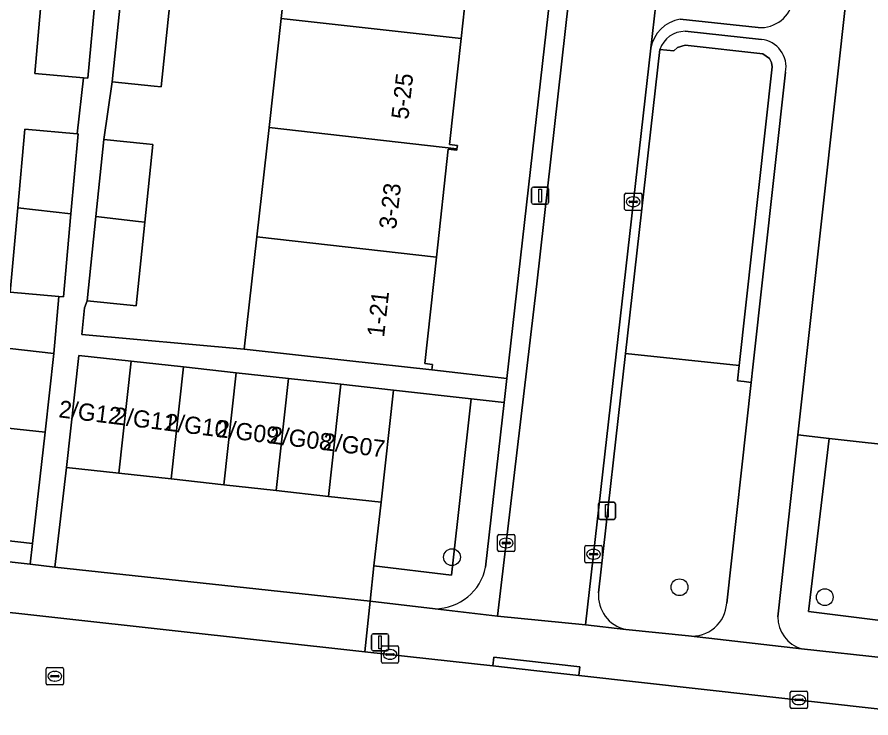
# Model space of a CAD drawing. Extents: x 161928 to 163071, y 386474 to 387428.
# Drawn here: x 162587.69 to 162637.43, y 387110.51 to 387151.3 of the extents above; entities that cross this region are included whole.
import ezdxf

# ---------------------------------------------------------------- set-up
doc = ezdxf.new("R2010")
doc.units = 0
for name, color, linetype in [('IMGEO_Boom', 7, 'Continuous'), ('IMGEO_Erf', 7, 'Continuous'), ('IMGEO_Groenvoorziening', 7, 'Continuous'), ('IMGEO_Haag', 7, 'Continuous'), ('IMGEO_Kolk', 7, 'Continuous'), ('IMGEO_Lichtmast', 7, 'Continuous'), ('IMGEO_Pand', 7, 'Continuous'), ('IMGEO_Pand_nummerreeks', 7, 'Continuous'), ('IMGEO_Parkeervlak_open', 7, 'Continuous'), ('IMGEO_Rijbaan_lokaal_open', 7, 'Continuous'), ('IMGEO_Rioolput', 7, 'Continuous'), ('IMGEO_Voetpad_open', 7, 'Continuous')]:
    doc.layers.add(name, color=color, linetype=linetype)

msp = doc.modelspace()

# ---------------------------------------------------------------- linework, layer by layer
at = {"layer": 'IMGEO_Boom'}
for centre in [(162613.024, 387119.868), (162626.275, 387118.114), (162634.738, 387117.535)]:
    msp.add_circle(centre, 0.489, dxfattribs=at)
at = {"layer": 'IMGEO_Erf'}
for points in [[(162616.415, 387175.492), (162615.738, 387169.361), (162616.213, 387169.308), (162616.178, 387168.995), (162615.701, 387169.048), (162615.008, 387162.771), (162614.327, 387156.606), (162614.795, 387156.554), (162614.773, 387156.356), (162614.763, 387156.26), (162614.248, 387156.317), (162613.556, 387150.053), (162612.875, 387143.884), (162613.337, 387143.831), (162613.315, 387143.64), (162613.306, 387143.556), (162612.812, 387143.611), (162612.119, 387137.333), (162611.434, 387131.131), (162611.896, 387131.08), (162611.861, 387130.762), (162616.225, 387130.267), (162623.469, 387194.19)], [(162640.409, 387192.324), (162633.169, 387126.978), (162634.994, 387126.775), (162639.733, 387126.247)], [(162565.464, 387122.027), (162565.604, 387122.007), (162575.892, 387120.87), (162584.935, 387119.852), (162588.458, 387119.454), (162588.595, 387120.666), (162585.159, 387121.051), (162585.883, 387127.516), (162586.398, 387132.111), (162589.835, 387131.726), (162590.133, 387135.04), (162587.297, 387135.295), (162587.737, 387140.189), (162588.15, 387144.78), (162591.194, 387144.506), (162591.558, 387147.761), (162588.722, 387148.016), (162589.162, 387152.91), (162589.575, 387157.501), (162592.618, 387157.227), (162592.983, 387160.483), (162590.083, 387160.744), (162590.523, 387165.638), (162590.936, 387170.229)], [(162596.586, 387152.084), (162596.087, 387147.231), (162595.669, 387147.275), (162593.232, 387147.527), (162592.744, 387144.169), (162595.239, 387143.912), (162595.6, 387143.875), (162595.136, 387139.366), (162594.635, 387134.496), (162594.273, 387134.533), (162591.777, 387134.789), (162591.625, 387134.38), (162591.465, 387132.822), (162600.928, 387131.97), (162601.659, 387138.504), (162602.37, 387144.864), (162603.081, 387151.225), (162603.793, 387157.585)]]:
    msp.add_lwpolyline(points, dxfattribs=at)
at = {"layer": 'IMGEO_Groenvoorziening'}
for points in [[(162631.044, 387150), (162626.6, 387150.47)], [(162625.134, 387149.42), (162625.544, 387149.374), (162625.947, 387149.328), (162626.165, 387149.537), (162626.608, 387149.664), (162631.127, 387149.158), (162631.516, 387148.882), (162631.631, 387148.663), (162631.675, 387148.406), (162629.747, 387131.017), (162629.649, 387130.129), (162630.046, 387130.085), (162630.45, 387130.04), (162630.549, 387130.931), (162632.453, 387148.097)], [(162629.025, 387117.187), (162630.45, 387130.04), (162630.046, 387130.085), (162629.649, 387130.129), (162629.747, 387131.017), (162623.133, 387131.723), (162621.559, 387117.796)], [(162616.066, 387128.86), (162614.149, 387129.078), (162612.995, 387118.809), (162608.48, 387119.352), (162608.251, 387117.301), (162612.037, 387116.857)], [(162614.982, 387119.292), (162616.066, 387128.86)], [(162634.994, 387126.775), (162633.169, 387126.978), (162631.996, 387116.388)], [(162633.383, 387114.53), (162638.368, 387113.987), (162638.605, 387116.111), (162633.783, 387116.707), (162634.994, 387126.775)], [(162623.146, 387115.665), (162626.803, 387115.284)]]:
    msp.add_lwpolyline(points, dxfattribs=at)
for points in [[(162631.675, 387148.406), (162631.631, 387148.663), (162631.516, 387148.882), (162631.127, 387149.158), (162626.608, 387149.664), (162626.165, 387149.537), (162625.947, 387149.328), (162625.544, 387149.374), (162625.134, 387149.42), (162623.133, 387131.723), (162629.747, 387131.017)], [(162614.149, 387129.078), (162609.615, 387129.592), (162608.896, 387123.069), (162608.48, 387119.352), (162612.995, 387118.809)], [(162639.733, 387126.247), (162634.994, 387126.775), (162633.783, 387116.707), (162638.605, 387116.111), (162639.01, 387119.749)]]:
    msp.add_lwpolyline(points, close=True, dxfattribs=at)
for centre, radius, start, end in [((162626.609, 387148.909), 1.561, 90.3357, 160.8874), ((162630.882, 387148.407), 1.601, 348.8245, 84.2087), ((162612.011, 387119.887), 3.03, 270.4951, 348.6745), ((162623.578, 387117.643), 2.025, 175.6762, 257.6754), ((162627.012, 387117.289), 2.016, 264.0603, 357.0956), ((162633.979, 387116.422), 1.984, 180.9812, 252.5016)]:
    msp.add_arc(centre, radius, start, end, dxfattribs=at)
at = {"layer": 'IMGEO_Haag'}
for points in [[(162631.044, 387150), (162626.6, 387150.47)], [(162625.134, 387149.42), (162625.544, 387149.374), (162625.947, 387149.328), (162626.165, 387149.537), (162626.608, 387149.664), (162631.127, 387149.158), (162631.516, 387148.882), (162631.631, 387148.663), (162631.675, 387148.406), (162629.747, 387131.017), (162629.649, 387130.129), (162630.046, 387130.085), (162630.45, 387130.04), (162630.549, 387130.931), (162632.453, 387148.097)]]:
    msp.add_lwpolyline(points, dxfattribs=at)
for centre, radius, start, end in [((162626.609, 387148.909), 1.561, 90.3357, 160.8874), ((162630.882, 387148.407), 1.601, 348.8245, 84.2087)]:
    msp.add_arc(centre, radius, start, end, dxfattribs=at)
at = {"layer": 'IMGEO_Kolk'}
for p, q in [((162623.08, 387140.124), (162623.08, 387140.976)), ((162623.155, 387141.05), (162624.007, 387141.05)), ((162623.568, 387140.83), (162623.593, 387140.83)), ((162624.081, 387140.976), (162624.081, 387140.124)), ((162623.339, 387140.544), (162623.339, 387140.556)), ((162623.777, 387140.507), (162623.379, 387140.507)), ((162623.382, 387140.593), (162623.78, 387140.593)), ((162623.591, 387140.27), (162623.566, 387140.27)), ((162623.823, 387140.556), (162623.823, 387140.544)), ((162624.007, 387140.05), (162623.155, 387140.05)), ((162615.684, 387120.264), (162615.684, 387121.116)), ((162615.759, 387121.19), (162616.611, 387121.19)), ((162616.172, 387120.97), (162616.197, 387120.97)), ((162616.685, 387121.116), (162616.685, 387120.264)), ((162615.943, 387120.684), (162615.943, 387120.696)), ((162616.381, 387120.647), (162615.983, 387120.647)), ((162615.986, 387120.733), (162616.384, 387120.733)), ((162616.195, 387120.41), (162616.17, 387120.41)), ((162616.427, 387120.696), (162616.427, 387120.684)), ((162620.768, 387119.61), (162620.768, 387120.462)), ((162620.843, 387120.536), (162621.695, 387120.536)), ((162621.769, 387120.462), (162621.769, 387119.61)), ((162616.611, 387120.19), (162615.759, 387120.19)), ((162621.027, 387120.03), (162621.027, 387120.042)), ((162621.465, 387119.993), (162621.067, 387119.993)), ((162621.07, 387120.079), (162621.468, 387120.079)), ((162621.256, 387120.316), (162621.281, 387120.316)), ((162621.511, 387120.042), (162621.511, 387120.03)), ((162621.695, 387119.536), (162620.843, 387119.536)), ((162621.279, 387119.756), (162621.254, 387119.756)), ((162608.914, 387113.778), (162608.914, 387114.63)), ((162608.989, 387114.704), (162609.841, 387114.704)), ((162609.402, 387114.484), (162609.427, 387114.484)), ((162609.915, 387114.63), (162609.915, 387113.778)), ((162609.173, 387114.198), (162609.173, 387114.21)), ((162609.611, 387114.161), (162609.213, 387114.161)), ((162609.216, 387114.247), (162609.614, 387114.247)), ((162609.425, 387113.924), (162609.4, 387113.924)), ((162609.657, 387114.21), (162609.657, 387114.198)), ((162609.841, 387113.704), (162608.989, 387113.704)), ((162632.732, 387111.135), (162632.732, 387111.987)), ((162632.807, 387112.061), (162633.659, 387112.061)), ((162633.733, 387111.987), (162633.733, 387111.135)), ((162632.991, 387111.555), (162632.991, 387111.567)), ((162633.429, 387111.518), (162633.031, 387111.518)), ((162633.034, 387111.604), (162633.432, 387111.604)), ((162633.22, 387111.841), (162633.245, 387111.841)), ((162633.475, 387111.567), (162633.475, 387111.555)), ((162633.659, 387111.061), (162632.807, 387111.061)), ((162633.243, 387111.281), (162633.218, 387111.281))]:
    msp.add_line(p, q, dxfattribs=at)
for points in [[(162623.08, 387140.124), (162623.08, 387140.976)], [(162623.155, 387141.05), (162624.007, 387141.05)], [(162624.081, 387140.976), (162624.081, 387140.124)], [(162624.007, 387140.05), (162623.155, 387140.05)], [(162615.684, 387120.264), (162615.684, 387121.116)], [(162615.759, 387121.19), (162616.611, 387121.19)], [(162616.685, 387121.116), (162616.685, 387120.264)], [(162620.768, 387119.61), (162620.768, 387120.462)], [(162620.843, 387120.536), (162621.695, 387120.536)], [(162621.769, 387120.462), (162621.769, 387119.61)], [(162616.611, 387120.19), (162615.759, 387120.19)], [(162621.695, 387119.536), (162620.843, 387119.536)], [(162608.914, 387113.778), (162608.914, 387114.63)], [(162608.989, 387114.704), (162609.841, 387114.704)], [(162609.915, 387114.63), (162609.915, 387113.778)], [(162609.841, 387113.704), (162608.989, 387113.704)], [(162632.732, 387111.135), (162632.732, 387111.987)], [(162632.807, 387112.061), (162633.659, 387112.061)], [(162633.733, 387111.987), (162633.733, 387111.135)], [(162633.659, 387111.061), (162632.807, 387111.061)]]:
    msp.add_lwpolyline(points, dxfattribs=at)
for centre, radius, start, end in [((162623.157, 387140.974), 0.0765, 91.552, 178.448), ((162623.157, 387140.974), 0.0765, 91.552, 178.448), ((162624.005, 387140.974), 0.0765, 1.552, 88.448), ((162624.005, 387140.974), 0.0765, 1.552, 88.448), ((162623.379, 387140.553), 0.0403, 85.8775, 175.7526), ((162623.376, 387140.543), 0.0366, 178.938, 274.7102), ((162623.78, 387140.55), 0.043, 264.8664, 352.4533), ((162623.784, 387140.555), 0.0386, 1.7309, 96.639), ((162623.157, 387140.126), 0.0765, 181.552, 268.448), ((162623.157, 387140.126), 0.0765, 181.552, 268.448), ((162624.005, 387140.126), 0.0765, 271.552, 358.448), ((162624.005, 387140.126), 0.0765, 271.552, 358.448), ((162615.761, 387121.114), 0.0765, 91.552, 178.448), ((162615.761, 387121.114), 0.0765, 91.552, 178.448), ((162616.609, 387121.114), 0.0765, 1.552, 88.448), ((162616.609, 387121.114), 0.0765, 1.552, 88.448), ((162615.983, 387120.693), 0.0403, 85.8775, 175.7526), ((162615.98, 387120.683), 0.0366, 178.938, 274.7102), ((162616.384, 387120.69), 0.043, 264.8664, 352.4533), ((162616.388, 387120.695), 0.0386, 1.7309, 96.639), ((162620.845, 387120.46), 0.0765, 91.552, 178.448), ((162620.845, 387120.46), 0.0765, 91.552, 178.448), ((162621.693, 387120.46), 0.0765, 1.552, 88.448), ((162621.693, 387120.46), 0.0765, 1.552, 88.448), ((162615.761, 387120.266), 0.0765, 181.552, 268.448), ((162615.761, 387120.266), 0.0765, 181.552, 268.448), ((162616.609, 387120.266), 0.0765, 271.552, 358.448), ((162616.609, 387120.266), 0.0765, 271.552, 358.448), ((162621.067, 387120.039), 0.0403, 85.8775, 175.7526), ((162621.064, 387120.029), 0.0366, 178.938, 274.7102), ((162621.468, 387120.036), 0.043, 264.8664, 352.4533), ((162621.472, 387120.041), 0.0386, 1.7309, 96.639), ((162620.845, 387119.612), 0.0765, 181.552, 268.448), ((162620.845, 387119.612), 0.0765, 181.552, 268.448), ((162621.693, 387119.612), 0.0765, 271.552, 358.448), ((162621.693, 387119.612), 0.0765, 271.552, 358.448), ((162608.991, 387114.628), 0.0765, 91.552, 178.448), ((162608.991, 387114.628), 0.0765, 91.552, 178.448), ((162609.839, 387114.628), 0.0765, 1.552, 88.448), ((162609.839, 387114.628), 0.0765, 1.552, 88.448), ((162609.213, 387114.207), 0.0403, 85.8775, 175.7526), ((162609.21, 387114.197), 0.0366, 178.938, 274.7102), ((162609.614, 387114.204), 0.043, 264.8664, 352.4533), ((162609.618, 387114.209), 0.0386, 1.7309, 96.639), ((162608.991, 387113.78), 0.0765, 181.552, 268.448), ((162608.991, 387113.78), 0.0765, 181.552, 268.448), ((162609.839, 387113.78), 0.0765, 271.552, 358.448), ((162609.839, 387113.78), 0.0765, 271.552, 358.448), ((162632.809, 387111.985), 0.0765, 91.552, 178.448), ((162632.809, 387111.985), 0.0765, 91.552, 178.448), ((162633.657, 387111.985), 0.0765, 1.552, 88.448), ((162633.657, 387111.985), 0.0765, 1.552, 88.448), ((162633.031, 387111.564), 0.0403, 85.8775, 175.7526), ((162633.028, 387111.554), 0.0366, 178.938, 274.7102), ((162633.432, 387111.561), 0.043, 264.8664, 352.4533), ((162633.436, 387111.566), 0.0386, 1.7309, 96.639), ((162632.809, 387111.137), 0.0765, 181.552, 268.448), ((162632.809, 387111.137), 0.0765, 181.552, 268.448), ((162633.657, 387111.137), 0.0765, 271.552, 358.448), ((162633.657, 387111.137), 0.0765, 271.552, 358.448)]:
    msp.add_arc(centre, radius, start, end, dxfattribs=at)
for centre, major_axis, ratio, start_param, end_param in [((162623.567, 387140.55), (-0.387, 0.002), 0.722429, 4.712389, 7.853982), ((162623.592, 387140.55), (-0.39, 0.002), 0.717154, 1.570796, 4.712389), ((162616.171, 387120.69), (-0.387, 0.002), 0.722429, 4.712389, 7.853982), ((162616.196, 387120.69), (-0.39, 0.002), 0.717154, 1.570796, 4.712389), ((162621.255, 387120.036), (-0.387, 0.002), 0.722429, 4.712389, 7.853982), ((162621.28, 387120.036), (-0.39, 0.002), 0.717154, 1.570796, 4.712389), ((162609.401, 387114.204), (-0.387, 0.002), 0.722429, 4.712389, 7.853982), ((162609.426, 387114.204), (-0.39, 0.002), 0.717154, 1.570796, 4.712389), ((162633.219, 387111.561), (-0.387, 0.002), 0.722429, 4.712389, 7.853982), ((162633.244, 387111.561), (-0.39, 0.002), 0.717154, 1.570796, 4.712389)]:
    msp.add_ellipse(centre, major_axis=major_axis, ratio=ratio, start_param=start_param, end_param=end_param, dxfattribs=at)
at = {"layer": 'IMGEO_Lichtmast'}
for p, q in [((162617.664, 387140.509), (162617.664, 387141.309)), ((162617.664, 387141.309), (162617.664, 387140.509)), ((162617.764, 387141.409), (162618.554, 387141.409)), ((162618.554, 387141.409), (162617.764, 387141.409)), ((162618.654, 387141.309), (162618.654, 387140.509)), ((162618.654, 387140.509), (162618.654, 387141.309)), ((162618.554, 387140.409), (162617.764, 387140.409)), ((162617.764, 387140.409), (162618.554, 387140.409)), ((162621.554, 387122.162), (162621.554, 387122.962)), ((162621.554, 387122.962), (162621.554, 387122.162)), ((162621.654, 387123.062), (162622.444, 387123.062)), ((162622.444, 387123.062), (162621.654, 387123.062)), ((162622.544, 387122.962), (162622.544, 387122.162)), ((162622.544, 387122.162), (162622.544, 387122.962)), ((162622.444, 387122.062), (162621.654, 387122.062)), ((162621.654, 387122.062), (162622.444, 387122.062)), ((162608.439, 387115.408), (162609.229, 387115.408)), ((162609.229, 387115.408), (162608.439, 387115.408)), ((162608.339, 387114.508), (162608.339, 387115.308)), ((162608.339, 387115.308), (162608.339, 387114.508)), ((162609.329, 387115.308), (162609.329, 387114.508)), ((162609.329, 387114.508), (162609.329, 387115.308)), ((162609.229, 387114.408), (162608.439, 387114.408)), ((162608.439, 387114.408), (162609.229, 387114.408))]:
    msp.add_line(p, q, dxfattribs=at)
for points in [[(162618.084, 387141.284), (162618.234, 387141.284), (162618.234, 387140.534), (162618.084, 387140.534), (162618.084, 387141.284)], [(162621.974, 387122.937), (162622.124, 387122.937), (162622.124, 387122.187), (162621.974, 387122.187), (162621.974, 387122.937)], [(162608.759, 387115.283), (162608.909, 387115.283), (162608.909, 387114.533), (162608.759, 387114.533), (162608.759, 387115.283)]]:
    msp.add_lwpolyline(points, dxfattribs=at)
for centre, start, end in [((162617.764, 387141.309), 90, 180), ((162617.764, 387141.309), 90, 180), ((162618.554, 387141.309), 0, 90), ((162618.554, 387141.309), 360, 90), ((162617.764, 387140.509), 180, 270), ((162617.764, 387140.509), 180, 270), ((162618.554, 387140.509), 270, 0), ((162618.554, 387140.509), 270, 0), ((162621.654, 387122.962), 90, 180), ((162621.654, 387122.962), 90, 180), ((162622.444, 387122.962), 0, 90), ((162622.444, 387122.962), 360, 90), ((162621.654, 387122.162), 180, 270), ((162621.654, 387122.162), 180, 270), ((162622.444, 387122.162), 270, 0), ((162622.444, 387122.162), 270, 0), ((162608.439, 387115.308), 90, 180), ((162608.439, 387115.308), 90, 180), ((162609.229, 387115.308), 0, 90), ((162609.229, 387115.308), 360, 90), ((162608.439, 387114.508), 180, 270), ((162608.439, 387114.508), 180, 270), ((162609.229, 387114.508), 270, 0), ((162609.229, 387114.508), 270, 0)]:
    msp.add_arc(centre, 0.1, start, end, dxfattribs=at)
at = {"layer": 'IMGEO_Pand'}
for points in [[(162614.248, 387156.317), (162614.763, 387156.26), (162614.773, 387156.356), (162603.793, 387157.585), (162603.081, 387151.225), (162613.556, 387150.053)], [(162592.257, 387152.566), (162589.162, 387152.91), (162588.722, 387148.016), (162591.558, 387147.761), (162591.822, 387147.737)], [(162596.586, 387152.084), (162596.11, 387152.138), (162593.734, 387152.402), (162593.232, 387147.527), (162595.669, 387147.275), (162596.087, 387147.231)], [(162613.337, 387143.831), (162612.875, 387143.884), (162613.556, 387150.053), (162603.081, 387151.225), (162602.37, 387144.864), (162613.315, 387143.64)], [(162591.251, 387144.501), (162591.194, 387144.506), (162588.15, 387144.78), (162587.737, 387140.189), (162590.832, 387139.845)], [(162612.812, 387143.611), (162613.306, 387143.556), (162613.315, 387143.64), (162602.37, 387144.864), (162601.659, 387138.504), (162612.119, 387137.333)], [(162592.744, 387144.169), (162592.282, 387139.684), (162594.775, 387139.406), (162595.136, 387139.366), (162595.6, 387143.875), (162595.239, 387143.912)], [(162590.832, 387139.845), (162587.737, 387140.189), (162587.297, 387135.295), (162590.133, 387135.04), (162590.397, 387135.016)], [(162595.136, 387139.366), (162594.775, 387139.406), (162592.282, 387139.684), (162591.777, 387134.789), (162594.273, 387134.533), (162594.635, 387134.496)], [(162601.659, 387138.504), (162600.928, 387131.97), (162606.892, 387131.311), (162611.861, 387130.762), (162611.896, 387131.08), (162611.434, 387131.131), (162612.119, 387137.333)], [(162589.32, 387127.134), (162589.835, 387131.726), (162586.398, 387132.111), (162585.883, 387127.516)], [(162593.623, 387124.752), (162594.342, 387131.274), (162591.287, 387131.611), (162590.569, 387125.089)], [(162596.678, 387124.416), (162597.396, 387130.938), (162594.342, 387131.274), (162593.623, 387124.752)], [(162599.732, 387124.079), (162600.451, 387130.602), (162597.396, 387130.938), (162596.678, 387124.416)], [(162603.506, 387130.265), (162600.451, 387130.602), (162599.732, 387124.079), (162602.787, 387123.742)], [(162602.787, 387123.742), (162605.842, 387123.406), (162606.56, 387129.928), (162603.506, 387130.265)], [(162608.896, 387123.069), (162609.615, 387129.592), (162606.56, 387129.928), (162605.842, 387123.406)], [(162588.595, 387120.666), (162589.109, 387125.255), (162589.32, 387127.134), (162585.883, 387127.516), (162585.159, 387121.051)]]:
    msp.add_lwpolyline(points, close=True, dxfattribs=at)
at = {"layer": 'IMGEO_Parkeervlak_open'}
for points in [[(162632.91, 387152.31), (162634.929, 387170.7), (162635.993, 387180.268), (162628.209, 387181.089), (162624.606, 387149.48)], [(162626.32, 387151.168), (162630.866, 387150.685)]]:
    msp.add_lwpolyline(points, dxfattribs=at)
for centre, radius, start, end in [((162630.976, 387152.645), 1.963, 266.7911, 350.179), ((162626.626, 387149.143), 2.048, 98.6042, 170.5201)]:
    msp.add_arc(centre, radius, start, end, dxfattribs=at)
at = {"layer": 'IMGEO_Rijbaan_lokaal_open'}
msp.add_lwpolyline([(162628.209, 387181.089), (162629.595, 387193.245), (162624.436, 387193.809), (162621.885, 387170.7), (162617.974, 387135.782), (162615.681, 387116.438), (162620.81, 387115.931), (162624.606, 387149.48)], close=True, dxfattribs=at)
msp.add_lwpolyline([(162677.5, 387106.436), (162661.192, 387108.335), (162657.544, 387108.76), (162649.786, 387109.705), (162637.974, 387111.024), (162620.423, 387112.983), (162617.974, 387113.256), (162615.403, 387113.54), (162607.94, 387114.363), (162584.617, 387116.935)], dxfattribs=at)
at = {"layer": 'IMGEO_Rioolput'}
for p, q in [((162589.389, 387112.509), (162589.389, 387113.361)), ((162589.464, 387113.435), (162590.316, 387113.435)), ((162590.39, 387113.361), (162590.39, 387112.509)), ((162589.648, 387112.929), (162589.648, 387112.941)), ((162590.086, 387112.892), (162589.688, 387112.892)), ((162589.691, 387112.978), (162590.089, 387112.978)), ((162589.877, 387113.215), (162589.902, 387113.215)), ((162590.132, 387112.941), (162590.132, 387112.929)), ((162590.316, 387112.435), (162589.464, 387112.435)), ((162589.9, 387112.655), (162589.875, 387112.655))]:
    msp.add_line(p, q, dxfattribs=at)
for points in [[(162589.389, 387112.509), (162589.389, 387113.361)], [(162589.464, 387113.435), (162590.316, 387113.435)], [(162590.39, 387113.361), (162590.39, 387112.509)], [(162590.316, 387112.435), (162589.464, 387112.435)]]:
    msp.add_lwpolyline(points, dxfattribs=at)
for centre, radius, start, end in [((162589.466, 387113.359), 0.0765, 91.552, 178.448), ((162589.466, 387113.359), 0.0765, 91.552, 178.448), ((162590.314, 387113.359), 0.0765, 1.552, 88.448), ((162590.314, 387113.359), 0.0765, 1.552, 88.448), ((162589.688, 387112.938), 0.0403, 85.8775, 175.7526), ((162589.685, 387112.928), 0.0366, 178.938, 274.7102), ((162590.089, 387112.935), 0.043, 264.8664, 352.4533), ((162590.093, 387112.94), 0.0386, 1.7309, 96.639), ((162589.466, 387112.511), 0.0765, 181.552, 268.448), ((162589.466, 387112.511), 0.0765, 181.552, 268.448), ((162590.314, 387112.511), 0.0765, 271.552, 358.448), ((162590.314, 387112.511), 0.0765, 271.552, 358.448)]:
    msp.add_arc(centre, radius, start, end, dxfattribs=at)
for centre, major_axis, ratio, start_param, end_param in [((162589.876, 387112.935), (-0.387, 0.002), 0.722429, 4.712389, 7.853982), ((162589.901, 387112.935), (-0.39, 0.002), 0.717154, 1.570796, 4.712389)]:
    msp.add_ellipse(centre, major_axis=major_axis, ratio=ratio, start_param=start_param, end_param=end_param, dxfattribs=at)
at = {"layer": 'IMGEO_Voetpad_open'}
for points in [[(162624.436, 387193.809), (162624.634, 387195.602), (162623.641, 387195.711), (162623.469, 387194.19), (162616.225, 387130.267), (162616.066, 387128.86), (162614.982, 387119.292)], [(162612.037, 387116.857), (162615.681, 387116.438), (162617.974, 387135.782), (162621.885, 387170.7), (162624.436, 387193.809)], [(162631.996, 387116.388), (162633.169, 387126.978), (162640.409, 387192.324), (162640.565, 387193.73)], [(162592.257, 387152.566), (162591.822, 387147.737), (162591.558, 387147.761), (162591.194, 387144.506), (162591.251, 387144.501), (162590.832, 387139.845), (162590.397, 387135.016), (162590.133, 387135.04), (162589.835, 387131.726), (162589.32, 387127.134), (162589.109, 387125.255), (162588.595, 387120.666), (162588.458, 387119.454), (162589.893, 387119.292), (162590.569, 387125.089), (162591.287, 387131.611), (162594.342, 387131.274), (162597.396, 387130.938), (162600.451, 387130.602), (162603.506, 387130.265), (162606.56, 387129.928), (162609.615, 387129.592), (162614.149, 387129.078), (162616.066, 387128.86), (162616.225, 387130.267), (162611.861, 387130.762), (162606.892, 387131.311), (162600.928, 387131.97), (162591.465, 387132.822), (162591.625, 387134.38), (162591.777, 387134.789), (162592.282, 387139.684), (162592.744, 387144.169), (162593.232, 387147.527), (162593.734, 387152.402)], [(162630.866, 387150.685), (162626.32, 387151.168)], [(162626.6, 387150.47), (162631.044, 387150)], [(162624.606, 387149.48), (162620.81, 387115.931), (162623.146, 387115.665)], [(162621.559, 387117.796), (162623.133, 387131.723), (162625.134, 387149.42)], [(162632.453, 387148.097), (162630.549, 387130.931), (162630.45, 387130.04), (162629.025, 387117.187)], [(162626.803, 387115.284), (162633.383, 387114.53)]]:
    msp.add_lwpolyline(points, dxfattribs=at)
for points in [[(162608.896, 387123.069), (162605.842, 387123.406), (162602.787, 387123.742), (162599.732, 387124.079), (162596.678, 387124.416), (162593.623, 387124.752), (162590.569, 387125.089), (162589.893, 387119.292), (162608.251, 387117.301), (162608.48, 387119.352)], [(162589.893, 387119.292), (162588.458, 387119.454), (162584.935, 387119.852), (162584.617, 387116.935), (162607.94, 387114.363), (162608.251, 387117.301)], [(162626.803, 387115.284), (162623.146, 387115.665), (162620.81, 387115.931), (162615.681, 387116.438), (162612.037, 387116.857), (162608.251, 387117.301), (162607.94, 387114.363), (162615.403, 387113.54), (162615.457, 387114.038), (162620.477, 387113.482), (162620.423, 387112.983), (162637.974, 387111.024), (162638.368, 387113.987), (162633.383, 387114.53)], [(162615.403, 387113.54), (162617.974, 387113.256), (162620.423, 387112.983), (162620.477, 387113.482), (162615.457, 387114.038)]]:
    msp.add_lwpolyline(points, close=True, dxfattribs=at)
for centre, radius, start, end in [((162630.976, 387152.645), 1.963, 266.7911, 350.179), ((162626.626, 387149.143), 2.048, 98.6042, 170.5201), ((162626.609, 387148.909), 1.561, 90.3357, 160.8874), ((162630.882, 387148.407), 1.601, 348.8245, 84.2087), ((162612.011, 387119.887), 3.03, 270.4951, 348.6745), ((162623.578, 387117.643), 2.025, 175.6762, 257.6754), ((162627.012, 387117.289), 2.016, 264.0603, 357.0956), ((162633.979, 387116.422), 1.984, 180.9812, 252.5016)]:
    msp.add_arc(centre, radius, start, end, dxfattribs=at)

# ---------------------------------------------------------------- texts
at = {"layer": 'IMGEO_Pand_nummerreeks'}
for s, rotation, p in [('5-25', 83.6396, (162610.479, 387145.309)), ('3-23', 83.6396, (162609.766, 387138.917)), ('1-21', 83.6396, (162609.067, 387132.637)), ('2/G12', 352.9542, (162590.079, 387128.01)), ('2/G11', 352.9542, (162593.285, 387127.614)), ('2/G10', 352.9542, (162596.269, 387127.245)), ('2/G09', 352.9542, (162599.262, 387126.875)), ('2/G08', 352.9542, (162602.359, 387126.493)), ('2/G07', 352.9542, (162605.446, 387126.111))]:
    msp.add_text(s, height=1, rotation=rotation, dxfattribs=at).set_placement(p)

doc.saveas('drawing.dxf')
